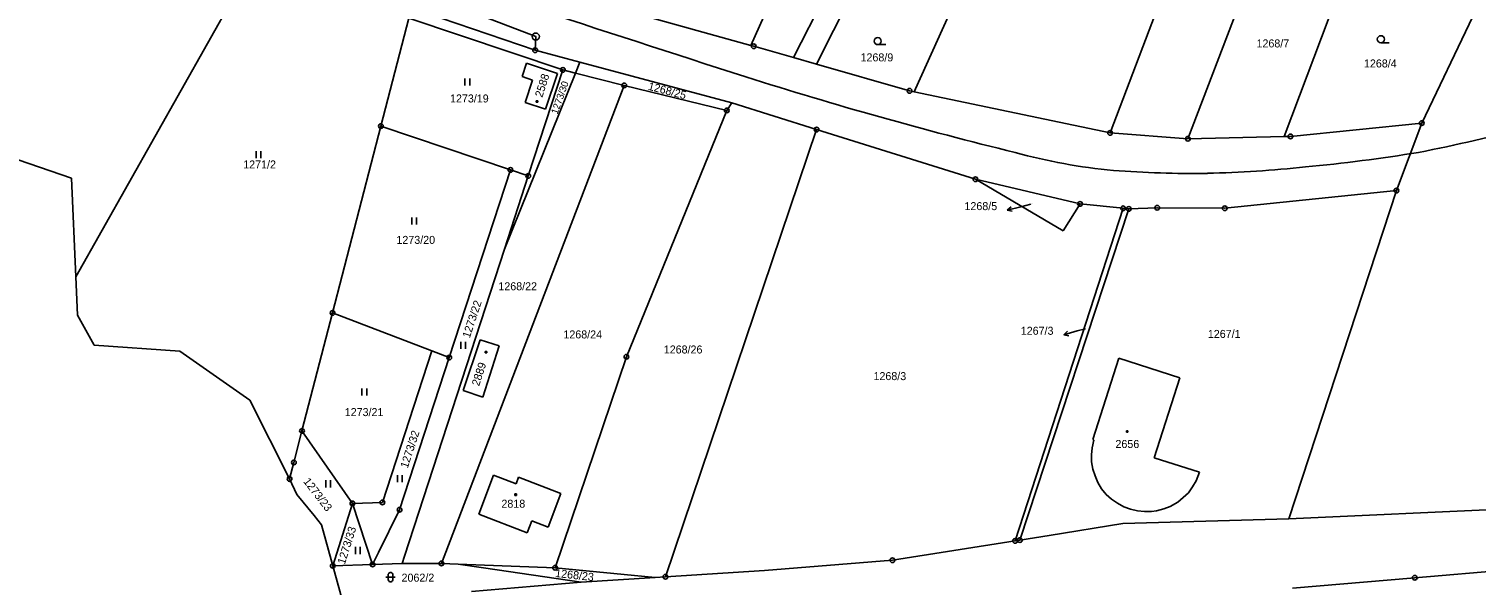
# Model space of a CAD drawing. Extents: x -795483 to -789093, y -1112258 to -1108741.
# Drawn here: x -792910.5 to -792603, y -1110161.2 to -1110042.9 of the extents above; entities that cross this region are included whole.
import ezdxf

# ---------------------------------------------------------------- set-up
doc = ezdxf.new("R2010")
doc.units = 0
for name, color, linetype in [('Komunikace', 7, 'Continuous'), ('Vrstva 1', 7, 'Continuous'), ('Vrstva 10', 7, 'Continuous'), ('Vrstva 14', 7, 'Continuous'), ('Vrstva 15', 7, 'Continuous'), ('Vrstva 16', 7, 'Continuous'), ('Vrstva 23', 7, 'Continuous'), ('Vrstva 25', 7, 'Continuous'), ('Vrstva 28', 7, 'Continuous')]:
    doc.layers.add(name, color=color, linetype=linetype)

msp = doc.modelspace()

# ---------------------------------------------------------------- linework, layer by layer
at = {"layer": 'Komunikace'}
for p, q in [((-792697.57, -1110080.17), (-792699.75, -1110080.71)), ((-792686, -1110106.65), (-792687.73, -1110107.13))]:
    msp.add_line(p, q, dxfattribs=at)
at = {"layer": 'Vrstva 1'}
for p, q in [((-792656.93, -1110002.36), (-792680.77, -1110065.03)), ((-792642.31, -1110009.04), (-792664.24, -1110066.26)), ((-792745.36, -1110020.16), (-792757.08, -1110046.41)), ((-792626.72, -1110020.63), (-792643.78, -1110065.79)), ((-792861.08, -1110027.56), (-792802.91, -1110047.44)), ((-792863.09, -1110029.17), (-792900.49, -1110095.65)), ((-792747.99, -1110049.01), (-792737.78, -1110028.83)), ((-792733.21, -1110030.78), (-792743.16, -1110050.4)), ((-792825.8, -1110035.71), (-792802.77, -1110044.54)), ((-792835.69, -1110063.59), (-792829.75, -1110040.65)), ((-792829.75, -1110040.65), (-792797.02, -1110051.63)), ((-792757.08, -1110046.41), (-792781.8, -1110039.6)), ((-792715.07, -1110040.15), (-792722.08, -1110055.62)), ((-792603.7, -1110040.3), (-792614.54, -1110062.94)), ((-792802.77, -1110044.54), (-792802.91, -1110047.44)), ((-792756.48, -1110046.61), (-792757.08, -1110046.41)), ((-792747.99, -1110049.01), (-792756.48, -1110046.61)), ((-792802.91, -1110047.44), (-792793.42, -1110049.99)), ((-792794.36, -1110052.32), (-792793.42, -1110049.99)), ((-792793.42, -1110049.99), (-792761.11, -1110058.66)), ((-792743.16, -1110050.4), (-792747.99, -1110049.01)), ((-792809.43, -1110089.72), (-792794.36, -1110052.32)), ((-792805.68, -1110053.06), (-792804.73, -1110050.23)), ((-792803.5, -1110053.84), (-792805.68, -1110053.06)), ((-792804.73, -1110050.23), (-792798.16, -1110052.42)), ((-792797.02, -1110051.63), (-792804.37, -1110074.16)), ((-792798.16, -1110052.42), (-792800.69, -1110060.01)), ((-792794.36, -1110052.32), (-792797.02, -1110051.63)), ((-792783.99, -1110054.93), (-792794.36, -1110052.32)), ((-792723.35, -1110056.08), (-792743.16, -1110050.4)), ((-792822.84, -1110156.54), (-792783.99, -1110054.93)), ((-792805.06, -1110058.55), (-792803.5, -1110053.84)), ((-792762.2, -1110060.25), (-792783.99, -1110054.93)), ((-792722.38, -1110056.28), (-792723.35, -1110056.08)), ((-792722.08, -1110055.62), (-792722.38, -1110056.28)), ((-792800.69, -1110060.01), (-792805.06, -1110058.55)), ((-792762.2, -1110060.25), (-792761.11, -1110058.66)), ((-792761.11, -1110058.66), (-792743.11, -1110064.31)), ((-792680.77, -1110065.03), (-792722.38, -1110056.28)), ((-792783.51, -1110112.6), (-792762.2, -1110060.25)), ((-792929.82, -1110064.97), (-792901.45, -1110074.63)), ((-792845.96, -1110103.29), (-792835.69, -1110063.59)), ((-792808.16, -1110072.88), (-792835.69, -1110063.59)), ((-792775.23, -1110159.4), (-792743.11, -1110064.31)), ((-792743.11, -1110064.31), (-792709.38, -1110074.89)), ((-792664.24, -1110066.26), (-792680.77, -1110065.03)), ((-792614.54, -1110062.94), (-792642.43, -1110065.76)), ((-792619.92, -1110077.28), (-792614.54, -1110062.94)), ((-792643.78, -1110065.79), (-792664.24, -1110066.26)), ((-792642.43, -1110065.76), (-792643.78, -1110065.79)), ((-792901.45, -1110074.63), (-792900.49, -1110095.65)), ((-792808.16, -1110072.88), (-792821.18, -1110112.8)), ((-792809.43, -1110089.72), (-792804.37, -1110074.16)), ((-792804.37, -1110074.16), (-792808.16, -1110072.88)), ((-792690.75, -1110085.85), (-792709.38, -1110074.89)), ((-792709.38, -1110074.89), (-792687.15, -1110080.13)), ((-792656.41, -1110081.03), (-792619.92, -1110077.28)), ((-792619.92, -1110077.28), (-792642.8, -1110147.06)), ((-792687.15, -1110080.13), (-792690.75, -1110085.85)), ((-792687.15, -1110080.13), (-792678, -1110081.06)), ((-792700.93, -1110151.75), (-792678, -1110081.06)), ((-792676.79, -1110081.18), (-792699.92, -1110151.59)), ((-792676.79, -1110081.18), (-792678, -1110081.06)), ((-792676.79, -1110081.18), (-792670.75, -1110080.95)), ((-792670.75, -1110080.95), (-792656.41, -1110081.03)), ((-792830.69, -1110155.01), (-792809.43, -1110089.72)), ((-792900.49, -1110095.65), (-792900.12, -1110103.79)), ((-792900.12, -1110103.79), (-792896.64, -1110110.12)), ((-792852.45, -1110128.39), (-792845.96, -1110103.29)), ((-792845.96, -1110103.29), (-792824.89, -1110111.38)), ((-792896.64, -1110110.12), (-792878.42, -1110111.41)), ((-792878.42, -1110111.41), (-792863.56, -1110121.81)), ((-792824.89, -1110111.38), (-792835.38, -1110143.57)), ((-792824.89, -1110111.38), (-792821.18, -1110112.8)), ((-792818.19, -1110119.81), (-792814.6, -1110109.05)), ((-792814.6, -1110109.05), (-792810.56, -1110110.29)), ((-792810.56, -1110110.29), (-792814.04, -1110121.18)), ((-792831.72, -1110145.13), (-792821.18, -1110112.8)), ((-792798.67, -1110157.48), (-792783.51, -1110112.6)), ((-792684.46, -1110130.23), (-792678.87, -1110112.94)), ((-792678.87, -1110112.94), (-792665.94, -1110117.13)), ((-792665.94, -1110117.13), (-792671.4, -1110134.07)), ((-792814.04, -1110121.18), (-792818.19, -1110119.81)), ((-792863.56, -1110121.81), (-792855.09, -1110138.6)), ((-792854.18, -1110135.08), (-792852.45, -1110128.39)), ((-792841.73, -1110143.79), (-792852.45, -1110128.39)), ((-792684.68, -1110133.47), (-792684.57, -1110131.95)), ((-792684.57, -1110131.95), (-792684.18, -1110130.34)), ((-792684.18, -1110130.34), (-792684.46, -1110130.23)), ((-792854.18, -1110135.08), (-792855.09, -1110138.6)), ((-792684.69, -1110134.98), (-792684.68, -1110133.47)), ((-792684.41, -1110136.51), (-792684.69, -1110134.98)), ((-792671.4, -1110134.07), (-792661.73, -1110137.18)), ((-792853.58, -1110141.93), (-792855.09, -1110138.6)), ((-792814.91, -1110146.11), (-792811.76, -1110137.79)), ((-792811.76, -1110137.79), (-792806.95, -1110139.61)), ((-792806.95, -1110139.61), (-792806.42, -1110138.21)), ((-792806.42, -1110138.21), (-792797.43, -1110141.72)), ((-792683.94, -1110137.95), (-792684.41, -1110136.51)), ((-792683.35, -1110139.37), (-792683.94, -1110137.95)), ((-792662.48, -1110138.96), (-792663.22, -1110140.29)), ((-792661.73, -1110137.18), (-792662.48, -1110138.96)), ((-792853.58, -1110141.93), (-792849.84, -1110146.38)), ((-792797.43, -1110141.72), (-792800.14, -1110148.82)), ((-792682.57, -1110140.68), (-792683.35, -1110139.37)), ((-792681.61, -1110141.87), (-792682.57, -1110140.68)), ((-792680.47, -1110142.89), (-792681.61, -1110141.87)), ((-792664.13, -1110141.52), (-792665.25, -1110142.56)), ((-792663.22, -1110140.29), (-792664.13, -1110141.52)), ((-792845.9, -1110157.04), (-792841.73, -1110143.79)), ((-792835.38, -1110143.57), (-792841.73, -1110143.79)), ((-792841.73, -1110143.79), (-792837.45, -1110156.75)), ((-792836.19, -1110154.2), (-792831.72, -1110145.13)), ((-792679.21, -1110143.76), (-792680.47, -1110142.89)), ((-792677.85, -1110144.51), (-792679.21, -1110143.76)), ((-792676.44, -1110145), (-792677.85, -1110144.51)), ((-792674.97, -1110145.38), (-792676.44, -1110145)), ((-792670.91, -1110145.34), (-792671.93, -1110145.49)), ((-792669.37, -1110144.98), (-792670.91, -1110145.34)), ((-792667.98, -1110144.45), (-792669.37, -1110144.98)), ((-792666.4, -1110143.53), (-792667.98, -1110144.45)), ((-792665.25, -1110142.56), (-792666.4, -1110143.53)), ((-792642.8, -1110147.06), (-792589.4, -1110144.63)), ((-792849.84, -1110146.38), (-792848.29, -1110148.36)), ((-792848.29, -1110148.36), (-792845.9, -1110157.04)), ((-792804.6, -1110150.04), (-792814.91, -1110146.11)), ((-792803.63, -1110147.49), (-792804.6, -1110150.04)), ((-792800.14, -1110148.82), (-792803.63, -1110147.49)), ((-792693.72, -1110150.61), (-792678.05, -1110148.08)), ((-792678.05, -1110148.08), (-792642.8, -1110147.06)), ((-792673.44, -1110145.53), (-792674.97, -1110145.38)), ((-792671.93, -1110145.49), (-792673.44, -1110145.53)), ((-792693.72, -1110150.61), (-792699.92, -1110151.59)), ((-792837.45, -1110156.75), (-792836.19, -1110154.2)), ((-792727.01, -1110155.87), (-792700.93, -1110151.75)), ((-792700.93, -1110151.75), (-792699.92, -1110151.59)), ((-792845.9, -1110157.04), (-792837.45, -1110156.75)), ((-792843.51, -1110165.75), (-792845.9, -1110157.04)), ((-792831.19, -1110156.54), (-792837.45, -1110156.75)), ((-792831.19, -1110156.54), (-792830.69, -1110155.01)), ((-792822.84, -1110156.54), (-792831.19, -1110156.54)), ((-792819.27, -1110156.68), (-792822.84, -1110156.54)), ((-792813.86, -1110157.47), (-792819.27, -1110156.68)), ((-792798.67, -1110157.48), (-792819.27, -1110156.68)), ((-792813.86, -1110157.47), (-792793.11, -1110160.53)), ((-792777.43, -1110159.54), (-792798.67, -1110157.48)), ((-792754.22, -1110158.08), (-792727.01, -1110155.87)), ((-792816.41, -1110162.52), (-792793.11, -1110160.53)), ((-792793.11, -1110160.53), (-792777.43, -1110159.54)), ((-792777.43, -1110159.54), (-792775.23, -1110159.4)), ((-792775.23, -1110159.4), (-792754.22, -1110158.08)), ((-792641.97, -1110161.78), (-792616.04, -1110159.6)), ((-792616.04, -1110159.6), (-792594.35, -1110157.78))]:
    msp.add_line(p, q, dxfattribs=at)
at = {"layer": 'Vrstva 10'}
for centre, radius, start, end in [((-806088.36, -1151136.04), 43191.44, 72.023275, 72.281497), ((-792487.36, -1109198.4), 896.59, 252.42034, 256.22094), ((-792668.68, -1109791.24), 283.03, 280.8868, 285.8153), ((-792669.29, -1109955.1), 118.39, 254.511, 264.7875), ((-792674.81, -1109700.75), 373.21, 275.4673, 279.1875), ((-792663.38, -1109857.82), 215.83, 265.5692, 270.8724), ((-792667.12, -1109805.55), 268.16, 271.5022, 275.9654)]:
    msp.add_arc(centre, radius, start, end, dxfattribs=at)
at = {"layer": 'Vrstva 16'}
for p, q in [((-792699.75, -1110080.71), (-792702.66, -1110081.44)), ((-792702.66, -1110081.44), (-792701.81, -1110080.71)), ((-792702.66, -1110081.44), (-792701.57, -1110081.68)), ((-792687.73, -1110107.13), (-792690.62, -1110107.94)), ((-792690.62, -1110107.94), (-792689.79, -1110107.19)), ((-792690.62, -1110107.94), (-792689.52, -1110108.15))]:
    msp.add_line(p, q, dxfattribs=at)
at = {"layer": 'Vrstva 23'}
for p, q in [((-792730.13, -1110046.26), (-792728.38, -1110046.26)), ((-792623.23, -1110045.86), (-792621.48, -1110045.86)), ((-792817.82, -1110054.95), (-792817.82, -1110053.45)), ((-792816.82, -1110053.45), (-792816.82, -1110054.95)), ((-792862.22, -1110070.38), (-792862.22, -1110068.88)), ((-792861.22, -1110068.88), (-792861.22, -1110070.38)), ((-792829.1, -1110084.53), (-792829.1, -1110083.03)), ((-792828.1, -1110083.03), (-792828.1, -1110084.53)), ((-792818.7, -1110110.93), (-792818.7, -1110109.43)), ((-792817.7, -1110109.43), (-792817.7, -1110110.93)), ((-792839.71, -1110120.87), (-792839.71, -1110119.37)), ((-792838.71, -1110119.37), (-792838.71, -1110120.87)), ((-792847.38, -1110140.38), (-792847.38, -1110138.88)), ((-792846.38, -1110138.88), (-792846.38, -1110140.38)), ((-792832.19, -1110139.27), (-792832.19, -1110137.77)), ((-792831.19, -1110137.77), (-792831.19, -1110139.27)), ((-792841.1, -1110154.55), (-792841.1, -1110153.05)), ((-792840.1, -1110153.05), (-792840.1, -1110154.55)), ((-792834.63, -1110159.47), (-792832.63, -1110159.47)), ((-792834.13, -1110158.87), (-792834.03, -1110158.67)), ((-792834.13, -1110160.07), (-792834.13, -1110158.87)), ((-792834.03, -1110160.27), (-792834.13, -1110160.07)), ((-792834.03, -1110158.67), (-792833.93, -1110158.57)), ((-792833.93, -1110160.37), (-792834.03, -1110160.27)), ((-792833.93, -1110158.57), (-792833.73, -1110158.47)), ((-792833.73, -1110160.47), (-792833.93, -1110160.37)), ((-792833.73, -1110158.47), (-792833.53, -1110158.47)), ((-792833.53, -1110160.47), (-792833.73, -1110160.47)), ((-792833.53, -1110158.47), (-792833.33, -1110158.57)), ((-792833.33, -1110160.37), (-792833.53, -1110160.47)), ((-792833.33, -1110158.57), (-792833.23, -1110158.67)), ((-792833.23, -1110160.27), (-792833.33, -1110160.37)), ((-792833.23, -1110158.67), (-792833.13, -1110158.87)), ((-792833.13, -1110160.07), (-792833.23, -1110160.27)), ((-792833.13, -1110158.87), (-792833.13, -1110160.07))]:
    msp.add_line(p, q, dxfattribs=at)
for centre in [(-792730.13, -1110045.51), (-792623.23, -1110045.11)]:
    msp.add_circle(centre, 0.75, dxfattribs=at)
at = {"layer": 'Vrstva 25'}
for p, q in [((-792802.67, -1110058.19), (-792802.37, -1110058.19)), ((-792802.67, -1110058.49), (-792802.67, -1110058.19)), ((-792802.37, -1110058.49), (-792802.67, -1110058.49)), ((-792802.37, -1110058.19), (-792802.37, -1110058.49)), ((-792813.5, -1110111.5), (-792813.2, -1110111.5)), ((-792813.5, -1110111.8), (-792813.5, -1110111.5)), ((-792813.2, -1110111.5), (-792813.2, -1110111.8)), ((-792813.2, -1110111.8), (-792813.5, -1110111.8)), ((-792677.26, -1110128.34), (-792676.96, -1110128.34)), ((-792677.26, -1110128.64), (-792677.26, -1110128.34)), ((-792676.96, -1110128.64), (-792677.26, -1110128.64)), ((-792676.96, -1110128.34), (-792676.96, -1110128.64)), ((-792807.21, -1110141.79), (-792806.91, -1110141.79)), ((-792807.21, -1110142.09), (-792807.21, -1110141.79)), ((-792806.91, -1110142.09), (-792807.21, -1110142.09)), ((-792806.91, -1110141.79), (-792806.91, -1110142.09))]:
    msp.add_line(p, q, dxfattribs=at)
at = {"layer": 'Vrstva 28'}
for centre, radius in [((-792802.77, -1110044.54), 0.75), ((-792802.91, -1110047.44), 0.5), ((-792802.77, -1110044.54), 0.01), ((-792756.48, -1110046.61), 0.5), ((-792756.48, -1110046.61), 0.01), ((-792802.91, -1110047.44), 0.01), ((-792797.02, -1110051.63), 0.5), ((-792797.02, -1110051.63), 0.01), ((-792783.99, -1110054.93), 0.5), ((-792783.99, -1110054.93), 0.01), ((-792723.35, -1110056.08), 0.5), ((-792723.35, -1110056.08), 0.01), ((-792762.2, -1110060.25), 0.5), ((-792762.2, -1110060.25), 0.01), ((-792835.69, -1110063.59), 0.5), ((-792835.69, -1110063.59), 0.01), ((-792743.11, -1110064.31), 0.5), ((-792743.11, -1110064.31), 0.01), ((-792680.77, -1110065.03), 0.5), ((-792680.77, -1110065.03), 0.01), ((-792642.43, -1110065.76), 0.5), ((-792614.54, -1110062.94), 0.5), ((-792614.54, -1110062.94), 0.01), ((-792664.24, -1110066.26), 0.5), ((-792664.24, -1110066.26), 0.01), ((-792642.43, -1110065.76), 0.01), ((-792808.16, -1110072.88), 0.5), ((-792808.16, -1110072.88), 0.01), ((-792804.37, -1110074.16), 0.5), ((-792804.37, -1110074.16), 0.01), ((-792709.38, -1110074.89), 0.5), ((-792709.38, -1110074.89), 0.01), ((-792619.92, -1110077.28), 0.5), ((-792619.92, -1110077.28), 0.01), ((-792687.15, -1110080.13), 0.5), ((-792687.15, -1110080.13), 0.01), ((-792678, -1110081.06), 0.5), ((-792676.79, -1110081.18), 0.5), ((-792670.75, -1110080.95), 0.5), ((-792656.41, -1110081.03), 0.5), ((-792678, -1110081.06), 0.01), ((-792676.79, -1110081.18), 0.01), ((-792670.75, -1110080.95), 0.01), ((-792656.41, -1110081.03), 0.01), ((-792845.96, -1110103.29), 0.5), ((-792845.96, -1110103.29), 0.01), ((-792821.18, -1110112.8), 0.5), ((-792821.18, -1110112.8), 0.01), ((-792783.51, -1110112.6), 0.5), ((-792783.51, -1110112.6), 0.01), ((-792852.45, -1110128.39), 0.5), ((-792852.45, -1110128.39), 0.01), ((-792854.18, -1110135.08), 0.5), ((-792854.18, -1110135.08), 0.01), ((-792855.09, -1110138.6), 0.5), ((-792855.09, -1110138.6), 0.01), ((-792841.73, -1110143.79), 0.5), ((-792841.73, -1110143.79), 0.01), ((-792835.38, -1110143.57), 0.5), ((-792835.38, -1110143.57), 0.01), ((-792831.72, -1110145.13), 0.5), ((-792831.72, -1110145.13), 0.01), ((-792700.93, -1110151.75), 0.5), ((-792699.92, -1110151.59), 0.5), ((-792700.93, -1110151.75), 0.01), ((-792699.92, -1110151.59), 0.01), ((-792845.9, -1110157.04), 0.5), ((-792845.9, -1110157.04), 0.01), ((-792837.45, -1110156.75), 0.5), ((-792837.45, -1110156.75), 0.01), ((-792822.84, -1110156.54), 0.5), ((-792822.84, -1110156.54), 0.01), ((-792798.67, -1110157.48), 0.5), ((-792798.67, -1110157.48), 0.01), ((-792727.01, -1110155.87), 0.5), ((-792727.01, -1110155.87), 0.01), ((-792775.23, -1110159.4), 0.5), ((-792775.23, -1110159.4), 0.01), ((-792616.04, -1110159.6), 0.5), ((-792616.04, -1110159.6), 0.01)]:
    msp.add_circle(centre, radius, dxfattribs=at)

# ---------------------------------------------------------------- texts
at = {"layer": 'Vrstva 14'}
for s, height, p in [('1268/7', 1.7, (-792649.65, -1110046.85)), ('1268/9', 1.7, (-792733.78, -1110049.82)), ('1268/4', 1.7, (-792626.82, -1110051.11)), ('1273/19', 1.7, (-792821, -1110058.55)), ('1271/2', 1.7, (-792864.94, -1110072.58)), ('1268/5', 0.1, (-792697.57, -1110080.17)), ('1273/20', 1.7, (-792832.39, -1110088.62)), ('1268/22', 1.7, (-792810.73, -1110098.48)), ('1268/24', 1.7, (-792796.91, -1110108.72)), ('1267/3', 0.1, (-792686, -1110106.65)), ('1267/1', 1.7, (-792659.99, -1110108.61)), ('1268/26', 1.7, (-792775.59, -1110111.92)), ('1268/3', 1.7, (-792731.03, -1110117.58)), ('1273/21', 1.7, (-792843.37, -1110125.23)), ('2062/2', 1.7, (-792831.3, -1110160.43))]:
    msp.add_text(s, height=height, dxfattribs=at).set_placement(p)
for s, height, rotation, p in [('1273/30', 1.5, 70.5677, (-792798.17, -1110061.19)), ('1268/25', 1.7, 345.46, (-792779.03, -1110055.83)), ('1273/22', 1.7, 71.6722, (-792816.82, -1110108.77)), ('1273/32', 1.7, 71.9504, (-792830, -1110136.44)), ('1273/23', 1.7, 307.6653, (-792852.27, -1110139.15)), ('1273/33', 1.7, 72.5304, (-792843.36, -1110156.87)), ('1268/23', 1.7, 353.758, (-792798.71, -1110159.42))]:
    msp.add_text(s, height=height, rotation=rotation, dxfattribs=at).set_placement(p)
at = {"layer": 'Vrstva 15'}
for s, rotation, p in [('2588', 72.4457, (-792801.39, -1110057.59)), ('2889', 72, (-792814.83, -1110118.96))]:
    msp.add_text(s, height=1.7, rotation=rotation, dxfattribs=at).set_placement(p)
for s, p in [('2656', (-792679.62, -1110132.01)), ('2818', (-792810.08, -1110144.71))]:
    msp.add_text(s, height=1.7, dxfattribs=at).set_placement(p)
at = {"layer": 'Vrstva 16'}
for s, p in [('1268/5', (-792711.7, -1110081.44)), ('1267/3', (-792699.74, -1110107.94))]:
    msp.add_text(s, height=1.7, dxfattribs=at).set_placement(p)

doc.saveas('drawing.dxf')
